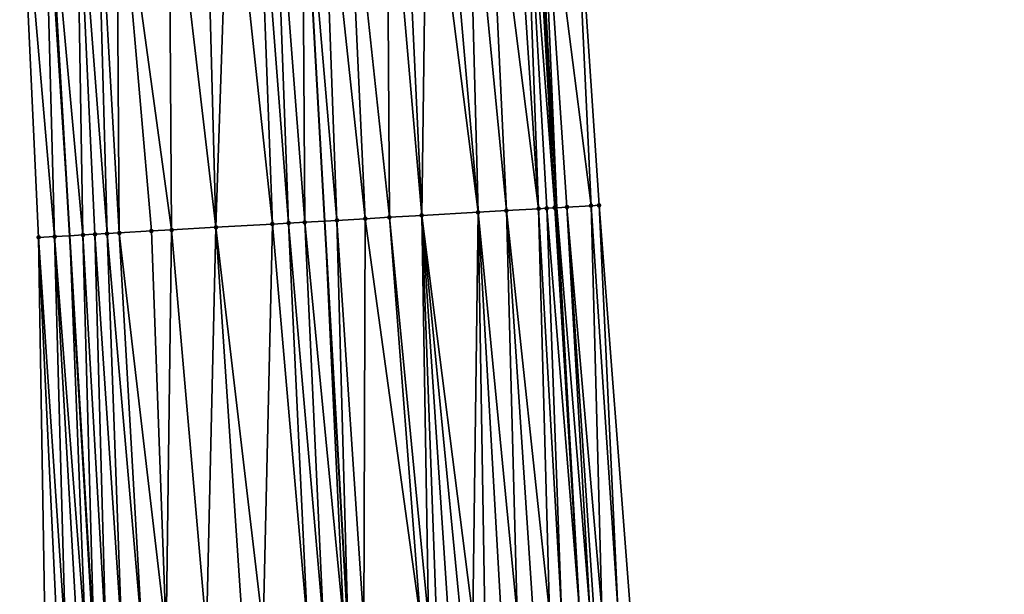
# Model space of a CAD drawing. Header units: feet. Extents: x 2004186 to 2014793, y 836912 to 864902.
# Tile 879 of 974: x 2004195 to 2004244, y 860624 to 860653. Entities that reach past the tile are written whole.
import ezdxf

# ---------------------------------------------------------------- set-up
doc = ezdxf.new("R2010")
doc.units = ezdxf.units.FT
doc.header["$LTSCALE"] = 100
doc.header["$MEASUREMENT"] = 0
for name, color, linetype, lineweight in [('EP_Travel Lane', 5, 'Continuous', 40), ('GPL_Skip Line', 2, 'Continuous', 40), ('Road Shots', 4, 'Continuous', 200), ('Road X-Section', 30, 'Continuous', 13)]:
    doc.layers.add(name, color=color, linetype=linetype, lineweight=lineweight)
doc.layers.add('I-77 SB_MM21-27-Surface-Border', color=7, linetype='Continuous')
doc.layers.add('I-77 SB_MM21-27-Surface-TIN', color=7, linetype='Continuous')

msp = doc.modelspace()

# ---------------------------------------------------------------- linework, layer by layer
at = {"layer": 'EP_Travel Lane'}
for points in [[(2004242.7872127, 860384.8619362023, 447.1257588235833), (2004240.809583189, 860404.760041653, 447.5197195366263), (2004238.831976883, 860424.6579136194, 447.9257813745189), (2004236.854374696, 860444.5557441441, 448.3339994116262), (2004235.072628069, 860464.3016445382, 448.725911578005), (2004233.358148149, 860484.2240939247, 449.1218074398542), (2004231.643689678, 860504.1462940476, 449.5299492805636), (2004229.929226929, 860524.0685438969, 449.9356444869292), (2004228.404678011, 860543.8298872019, 450.3570888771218), (2004226.959242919, 860563.7737382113, 450.750308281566), (2004225.513832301, 860583.7172515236, 451.1604078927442), (2004224.068377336, 860603.6613767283, 451.5399213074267), (2004222.830214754, 860623.4561600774, 451.9367737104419), (2004221.715488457, 860643.4213687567, 452.3216709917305), (2004220.600782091, 860663.3862204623, 452.7251711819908)], [(2004218.742353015, 860382.4197660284, 448.0662690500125), (2004216.755586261, 860402.316900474, 448.4627974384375), (2004214.768794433, 860422.2142860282, 448.8463106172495), (2004212.782030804, 860442.111389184, 449.2444517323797), (2004210.97367779, 860462.2098609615, 449.6404645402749), (2004209.266468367, 860482.1326712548, 450.04925705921), (2004207.559224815, 860502.0558798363, 450.4384870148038), (2004205.852002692, 860521.9788383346, 450.8400003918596), (2004204.312466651, 860542.1041651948, 451.2821712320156), (2004202.896498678, 860562.0496302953, 451.6989572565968), (2004201.480442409, 860581.9963391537, 452.0535789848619), (2004200.064453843, 860601.9420943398, 452.455866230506), (2004198.77745985, 860622.0740313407, 452.8547745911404), (2004197.601563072, 860642.0360309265, 453.2261109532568), (2004196.425661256, 860661.9981160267, 453.5929947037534)]]:
    msp.add_polyline3d(points, dxfattribs=at)
at = {"layer": 'GPL_Skip Line'}
msp.add_polyline3d([(2004231.328673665, 860383.6973784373, 447.6122131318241), (2004229.323130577, 860403.5926549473, 448.0069521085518), (2004227.317611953, 860423.4876887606, 448.4142714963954), (2004225.312048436, 860443.3831679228, 448.7985058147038), (2004223.508308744, 860463.2974074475, 449.1870348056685), (2004221.794559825, 860483.2198365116, 449.5869883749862), (2004220.080822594, 860503.1421297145, 449.9936121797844), (2004218.367102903, 860523.0642190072, 450.4102471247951), (2004216.845918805, 860543.0013598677, 450.829507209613), (2004215.432595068, 860562.947286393, 451.2326639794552), (2004214.019274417, 860582.8931693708, 451.6379972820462), (2004212.605927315, 860602.8394256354, 452.0246735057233), (2004211.358393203, 860622.7960552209, 452.4217181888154), (2004210.225838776, 860642.7607374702, 452.7814176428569), (2004209.093303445, 860662.7250830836, 453.1586660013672)], dxfattribs=at)
at = {"layer": 'I-77 SB_MM21-27-Surface-Border', "color": 3, "linetype": 'ByBlock', "lineweight": -2}
for points in [[(2004222.471153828, 860663.4953083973, 452.5700259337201), (2004223.803321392, 860643.5431140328, 452.1498348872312), (2004225.335170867, 860623.6021951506, 451.7323425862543), (2004226.769387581, 860603.8575630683, 451.3012731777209), (2004228.581666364, 860583.9405375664, 450.8666884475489), (2004229.995017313, 860563.9942269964, 450.4827264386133), (2004231.408363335, 860544.0479859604, 450.0952890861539), (2004232.912098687, 860524.3304426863, 449.6769134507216), (2004234.625794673, 860504.4086289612, 449.2467491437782), (2004236.339537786, 860484.4862673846, 448.8434754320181), (2004237.854069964, 860464.5461466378, 448.4705657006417), (2004239.439090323, 860444.8208292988, 448.1013947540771), (2004241.046662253, 860424.885316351, 447.7127535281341), (2004242.455338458, 860404.9287938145, 447.3733794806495), (2004243.864022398, 860384.9721945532, 447.0379822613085)], [(2004218.196151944, 860382.364352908, 448.0843998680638), (2004215.394704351, 860402.1787814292, 448.5107952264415), (2004213.389155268, 860422.0741174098, 448.9024548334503), (2004210.388703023, 860441.8686169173, 449.3220847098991), (2004208.165958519, 860461.9660839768, 449.750310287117), (2004206.252983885, 860481.8709256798, 450.1721861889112), (2004204.539213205, 860501.7936077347, 450.5597117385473), (2004202.825478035, 860521.7158769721, 450.9675119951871), (2004201.285720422, 860541.8876498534, 451.3839638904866), (2004199.872405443, 860561.833452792, 451.7932975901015), (2004198.658534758, 860581.7941751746, 452.1634798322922), (2004197.644173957, 860601.7688913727, 452.5407739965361), (2004196.383024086, 860621.9367442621, 452.9304204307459), (2004196.049156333, 860641.9472507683, 453.2632844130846), (2004195.116297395, 860661.9229691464, 453.6381728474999)]]:
    msp.add_polyline3d(points, dxfattribs=at)
at = {"layer": 'I-77 SB_MM21-27-Surface-TIN', "color": 128, "linetype": 'ByBlock', "lineweight": -2}
for points in [[(2004215.283108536, 860663.0805142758, 452.9354018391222), (2004214.0850874, 860663.0116214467, 452.9838113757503), (2004215.017939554, 860643.0360226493, 452.602698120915)], [(2004215.283108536, 860663.0805142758, 452.9354018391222), (2004215.017939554, 860643.0360226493, 452.602698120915), (2004217.813336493, 860643.1965207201, 452.502873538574)], [(2004216.081797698, 860663.1262946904, 452.9108512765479), (2004215.283108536, 860663.0805142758, 452.9354018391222), (2004217.813336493, 860643.1965207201, 452.502873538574)], [(2004217.279834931, 860663.1949037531, 452.877234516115), (2004216.081797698, 860663.1262946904, 452.9108512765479), (2004217.813336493, 860643.1965207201, 452.502873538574)], [(2004218.27819045, 860663.2522338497, 452.8410946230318), (2004217.279834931, 860663.1949037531, 452.877234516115), (2004219.211030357, 860643.2768509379, 452.4487291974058)], [(2004217.279834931, 860663.1949037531, 452.877234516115), (2004217.813336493, 860643.1965207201, 452.502873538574), (2004219.211030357, 860643.2768509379, 452.4487291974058)], [(2004219.476208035, 860663.3211892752, 452.7894219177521), (2004218.27819045, 860663.2522338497, 452.8410946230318), (2004220.808385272, 860643.3688244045, 452.3781179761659)], [(2004218.27819045, 860663.2522338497, 452.8410946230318), (2004219.211030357, 860643.2768509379, 452.4487291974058), (2004220.808385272, 860643.3688244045, 452.3781179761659)], [(2004220.075212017, 860663.3557518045, 452.759164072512), (2004219.476208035, 860663.3211892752, 452.7894219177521), (2004220.808385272, 860643.3688244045, 452.3781179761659)], [(2004220.474543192, 860663.3788783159, 452.7345702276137), (2004220.075212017, 860663.3557518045, 452.759164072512), (2004221.607048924, 860643.4150544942, 452.3301261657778)], [(2004220.075212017, 860663.3557518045, 452.759164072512), (2004221.207720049, 860643.391887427, 452.3568339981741), (2004221.607048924, 860643.4150544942, 452.3301261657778)], [(2004220.075212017, 860663.3557518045, 452.759164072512), (2004220.808385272, 860643.3688244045, 452.3781179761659), (2004221.207720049, 860643.391887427, 452.3568339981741)], [(2004220.474543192, 860663.3788783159, 452.7345702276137), (2004221.715488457, 860643.4213687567, 452.3216709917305), (2004220.600782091, 860663.3862204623, 452.7251711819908)], [(2004220.474543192, 860663.3788783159, 452.7345702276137), (2004221.607048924, 860643.4150544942, 452.3301261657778), (2004221.715488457, 860643.4213687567, 452.3216709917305)], [(2004220.873868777, 860663.4021033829, 452.7048386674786), (2004220.600782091, 860663.3862204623, 452.7251711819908), (2004221.715488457, 860643.4213687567, 452.3216709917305)], [(2004220.873868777, 860663.4021033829, 452.7048386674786), (2004223.40399775, 860643.5198547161, 452.1813517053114), (2004222.471153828, 860663.4953083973, 452.5700259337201)], [(2004220.873868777, 860663.4021033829, 452.7048386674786), (2004221.715488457, 860643.4213687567, 452.3216709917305), (2004222.206035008, 860643.4499325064, 452.2834224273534)], [(2004220.873868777, 860663.4021033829, 452.7048386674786), (2004222.206035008, 860643.4499325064, 452.2834224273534), (2004223.40399775, 860643.5198547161, 452.1813517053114)], [(2004222.471153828, 860663.4953083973, 452.5700259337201), (2004223.40399775, 860643.5198547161, 452.1813517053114), (2004223.803321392, 860643.5431140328, 452.1498348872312)], [(2004206.896907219, 860662.5992051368, 453.2252316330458), (2004205.499221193, 860662.5187367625, 453.2865787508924), (2004207.630117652, 860642.6116223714, 452.878343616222)], [(2004207.695591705, 860662.6450679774, 453.1963841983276), (2004206.896907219, 860662.5992051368, 453.2252316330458), (2004208.428801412, 860642.657497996, 452.8488301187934)], [(2004206.896907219, 860662.5992051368, 453.2252316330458), (2004207.630117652, 860642.6116223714, 452.878343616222), (2004208.428801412, 860642.657497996, 452.8488301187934)], [(2004207.695591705, 860662.6450679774, 453.1963841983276), (2004209.227481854, 860642.7034321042, 452.816267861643), (2004209.093303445, 860662.7250830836, 453.1586660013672)], [(2004207.695591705, 860662.6450679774, 453.1963841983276), (2004208.428801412, 860642.657497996, 452.8488301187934), (2004209.227481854, 860642.7034321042, 452.816267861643)], [(2004210.091658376, 860662.782423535, 453.1219863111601), (2004209.093303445, 860662.7250830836, 453.1586660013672), (2004210.824852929, 860642.79512069, 452.7605075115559)], [(2004209.227481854, 860642.7034321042, 452.816267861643), (2004210.225838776, 860642.7607374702, 452.7814176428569), (2004209.093303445, 860662.7250830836, 453.1586660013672)], [(2004210.824852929, 860642.79512069, 452.7605075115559), (2004209.093303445, 860662.7250830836, 453.1586660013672), (2004210.225838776, 860642.7607374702, 452.7814176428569)], [(2004211.289683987, 860662.8512374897, 453.0776885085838), (2004210.091658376, 860662.782423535, 453.1219863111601), (2004212.222547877, 860642.8754318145, 452.7073585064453)], [(2004210.091658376, 860662.782423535, 453.1219863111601), (2004210.824852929, 860642.79512069, 452.7605075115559), (2004212.222547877, 860642.8754318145, 452.7073585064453)], [(2004213.286401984, 860662.9657750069, 453.0118038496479), (2004211.289683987, 860662.8512374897, 453.0776885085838), (2004213.420570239, 860642.9443030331, 452.6600760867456)], [(2004211.289683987, 860662.8512374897, 453.0776885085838), (2004212.222547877, 860642.8754318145, 452.7073585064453), (2004213.420570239, 860642.9443030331, 452.6600760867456)], [(2004214.0850874, 860663.0116214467, 452.9838113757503), (2004213.286401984, 860662.9657750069, 453.0118038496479), (2004215.017939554, 860643.0360226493, 452.602698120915)], [(2004213.286401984, 860662.9657750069, 453.0118038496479), (2004213.420570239, 860642.9443030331, 452.6600760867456), (2004215.017939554, 860643.0360226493, 452.602698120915)], [(2004197.91170766, 860662.0832323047, 453.5505929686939), (2004196.425661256, 860661.9981160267, 453.5929947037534), (2004198.245569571, 860642.0728288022, 453.2123543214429)], [(2004198.910065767, 860662.1405167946, 453.5168305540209), (2004197.91170766, 860662.0832323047, 453.5505929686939), (2004199.443602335, 860642.1415166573, 453.1746306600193)], [(2004197.91170766, 860662.0832323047, 453.5505929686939), (2004198.844589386, 860642.1071122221, 453.1966467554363), (2004199.443602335, 860642.1415166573, 453.1746306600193)], [(2004197.91170766, 860662.0832323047, 453.5505929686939), (2004198.245569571, 860642.0728288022, 453.2123543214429), (2004198.844589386, 860642.1071122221, 453.1966467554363)], [(2004199.908422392, 860662.1978273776, 453.4817079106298), (2004198.910065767, 860662.1405167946, 453.5168305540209), (2004200.042613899, 860642.1759455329, 453.151340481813)], [(2004198.910065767, 860662.1405167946, 453.5168305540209), (2004199.443602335, 860642.1415166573, 453.1746306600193), (2004200.042613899, 860642.1759455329, 453.151340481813)], [(2004202.504156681, 860662.3467104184, 453.3968779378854), (2004199.908422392, 860662.1978273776, 453.4817079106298), (2004202.638351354, 860642.3247727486, 453.0694218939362)], [(2004199.908422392, 860662.1978273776, 453.4817079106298), (2004201.639989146, 860642.2675605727, 453.0994141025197), (2004202.638351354, 860642.3247727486, 453.0694218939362)], [(2004199.908422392, 860662.1978273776, 453.4817079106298), (2004200.042613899, 860642.1759455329, 453.151340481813), (2004201.639989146, 860642.2675605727, 453.0994141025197)], [(2004204.301199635, 860662.4498513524, 453.3346015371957), (2004202.504156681, 860662.3467104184, 453.3968779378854), (2004204.834730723, 860642.4509478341, 452.9873674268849)], [(2004202.504156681, 860662.3467104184, 453.3968779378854), (2004202.638351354, 860642.3247727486, 453.0694218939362), (2004204.834730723, 860642.4509478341, 452.9873674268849)], [(2004205.499221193, 860662.5187367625, 453.2865787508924), (2004204.301199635, 860662.4498513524, 453.3346015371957), (2004204.834730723, 860642.4509478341, 452.9873674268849)], [(2004205.499221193, 860662.5187367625, 453.2865787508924), (2004204.834730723, 860642.4509478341, 452.9873674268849), (2004207.630117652, 860642.6116223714, 452.878343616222)], [(2004196.314325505, 860661.991739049, 453.5961714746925), (2004195.116297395, 860661.9229691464, 453.6381728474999), (2004196.847849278, 860641.9929644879, 453.2422110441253)], [(2004195.116297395, 860661.9229691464, 453.6381728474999), (2004196.049156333, 860641.9472507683, 453.2632844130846), (2004196.847849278, 860641.9929644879, 453.2422110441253)], [(2004196.314325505, 860661.991739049, 453.5961714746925), (2004197.601563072, 860642.0360309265, 453.2261109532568), (2004196.425661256, 860661.9981160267, 453.5929947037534)], [(2004196.314325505, 860661.991739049, 453.5961714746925), (2004196.847849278, 860641.9929644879, 453.2422110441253), (2004197.601563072, 860642.0360309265, 453.2261109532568)], [(2004198.245569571, 860642.0728288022, 453.2123543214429), (2004196.425661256, 860661.9981160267, 453.5929947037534), (2004197.601563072, 860642.0360309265, 453.2261109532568)], [(2004223.40399775, 860643.5198547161, 452.1813517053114), (2004224.736187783, 860623.5672642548, 451.7818031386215), (2004223.803321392, 860643.5431140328, 452.1498348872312)], [(2004223.803321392, 860643.5431140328, 452.1498348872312), (2004224.736187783, 860623.5672642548, 451.7818031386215), (2004225.335170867, 860623.6021951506, 451.7323425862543)], [(2004215.017939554, 860643.0360226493, 452.602698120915), (2004213.420570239, 860642.9443030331, 452.6600760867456), (2004215.351804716, 860623.0255618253, 452.2674529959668)], [(2004217.813336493, 860643.1965207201, 452.502873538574), (2004215.017939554, 860643.0360226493, 452.602698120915), (2004217.548167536, 860623.1520286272, 452.1701913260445)], [(2004215.017939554, 860643.0360226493, 452.602698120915), (2004216.949150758, 860623.1176916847, 452.1886890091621), (2004217.548167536, 860623.1520286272, 452.1701913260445)], [(2004215.017939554, 860643.0360226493, 452.602698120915), (2004216.350141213, 860623.0832272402, 452.2138333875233), (2004216.949150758, 860623.1176916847, 452.1886890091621)], [(2004215.017939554, 860643.0360226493, 452.602698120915), (2004215.751141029, 860623.0485977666, 452.2475807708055), (2004216.350141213, 860623.0832272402, 452.2138333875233)], [(2004215.017939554, 860643.0360226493, 452.602698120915), (2004215.351804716, 860623.0255618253, 452.2674529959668), (2004215.751141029, 860623.0485977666, 452.2475807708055)], [(2004217.813336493, 860643.1965207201, 452.502873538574), (2004217.548167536, 860623.1520286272, 452.1701913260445), (2004218.147184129, 860623.18636884, 452.1515231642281)], [(2004219.211030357, 860643.2768509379, 452.4487291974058), (2004217.813336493, 860643.1965207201, 452.502873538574), (2004219.744544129, 860623.2782526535, 452.0855855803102)], [(2004217.813336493, 860643.1965207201, 452.502873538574), (2004218.945867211, 860623.2322564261, 452.121386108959), (2004219.744544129, 860623.2782526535, 452.0855855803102)], [(2004217.813336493, 860643.1965207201, 452.502873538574), (2004218.147184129, 860623.18636884, 452.1515231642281), (2004218.945867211, 860623.2322564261, 452.121386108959)], [(2004220.808385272, 860643.3688244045, 452.3781179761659), (2004219.211030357, 860643.2768509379, 452.4487291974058), (2004221.341905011, 860623.3701209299, 452.0204579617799)], [(2004219.211030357, 860643.2768509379, 452.4487291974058), (2004220.543227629, 860623.3241328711, 452.0558326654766), (2004221.341905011, 860623.3701209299, 452.0204579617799)], [(2004219.211030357, 860643.2768509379, 452.4487291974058), (2004219.744544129, 860623.2782526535, 452.0855855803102), (2004220.543227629, 860623.3241328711, 452.0558326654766)], [(2004221.207720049, 860643.391887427, 452.3568339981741), (2004220.808385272, 860643.3688244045, 452.3781179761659), (2004221.940907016, 860623.4047182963, 451.9883843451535)], [(2004220.808385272, 860643.3688244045, 452.3781179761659), (2004221.341905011, 860623.3701209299, 452.0204579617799), (2004221.940907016, 860623.4047182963, 451.9883843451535)], [(2004221.607048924, 860643.4150544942, 452.3301261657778), (2004221.207720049, 860643.391887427, 452.3568339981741), (2004222.830214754, 860623.4561600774, 451.9367737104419)], [(2004221.207720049, 860643.391887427, 452.3568339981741), (2004221.940907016, 860623.4047182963, 451.9883843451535), (2004222.830214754, 860623.4561600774, 451.9367737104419)], [(2004221.607048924, 860643.4150544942, 452.3301261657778), (2004222.830214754, 860623.4561600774, 451.9367737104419), (2004221.715488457, 860643.4213687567, 452.3216709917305)], [(2004222.206035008, 860643.4499325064, 452.2834224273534), (2004221.715488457, 860643.4213687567, 452.3216709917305), (2004223.338571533, 860623.4855658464, 451.9072714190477)], [(2004223.338571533, 860623.4855658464, 451.9072714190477), (2004221.715488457, 860643.4213687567, 452.3216709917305), (2004222.830214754, 860623.4561600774, 451.9367737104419)], [(2004223.40399775, 860643.5198547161, 452.1813517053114), (2004222.206035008, 860643.4499325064, 452.2834224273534), (2004223.937553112, 860623.5205232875, 451.8564270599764)], [(2004222.206035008, 860643.4499325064, 452.2834224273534), (2004223.538234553, 860623.497174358, 451.8926153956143), (2004223.937553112, 860623.5205232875, 451.8564270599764)], [(2004222.206035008, 860643.4499325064, 452.2834224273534), (2004223.338571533, 860623.4855658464, 451.9072714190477), (2004223.538234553, 860623.497174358, 451.8926153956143)], [(2004223.40399775, 860643.5198547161, 452.1813517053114), (2004223.937553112, 860623.5205232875, 451.8564270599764), (2004224.736187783, 860623.5672642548, 451.7818031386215)], [(2004207.630117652, 860642.6116223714, 452.878343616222), (2004204.834730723, 860642.4509478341, 452.9873674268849), (2004207.1652978, 860622.5553080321, 452.5714593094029)], [(2004207.630117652, 860642.6116223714, 452.878343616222), (2004207.1652978, 860622.5553080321, 452.5714593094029), (2004209.361676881, 860622.6814881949, 452.4891401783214)], [(2004208.428801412, 860642.657497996, 452.8488301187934), (2004207.630117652, 860642.6116223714, 452.878343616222), (2004209.361676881, 860622.6814881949, 452.4891401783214)], [(2004209.227481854, 860642.7034321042, 452.816267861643), (2004208.428801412, 860642.657497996, 452.8488301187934), (2004210.160357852, 860622.7274129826, 452.457063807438)], [(2004208.428801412, 860642.657497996, 452.8488301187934), (2004209.361676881, 860622.6814881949, 452.4891401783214), (2004210.160357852, 860622.7274129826, 452.457063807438)], [(2004209.227481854, 860642.7034321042, 452.816267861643), (2004211.158721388, 860622.7846017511, 452.4282918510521), (2004210.225838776, 860642.7607374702, 452.7814176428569)], [(2004209.227481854, 860642.7034321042, 452.816267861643), (2004210.160357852, 860622.7274129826, 452.457063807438), (2004211.158721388, 860622.7846017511, 452.4282918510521)], [(2004210.824852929, 860642.79512069, 452.7605075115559), (2004210.225838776, 860642.7607374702, 452.7814176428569), (2004211.358393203, 860622.7960552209, 452.4217181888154)], [(2004211.158721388, 860622.7846017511, 452.4282918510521), (2004211.358393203, 860622.7960552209, 452.4217181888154), (2004210.225838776, 860642.7607374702, 452.7814176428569)], [(2004212.222547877, 860642.8754318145, 452.7073585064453), (2004210.824852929, 860642.79512069, 452.7605075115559), (2004212.157080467, 860622.8418690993, 452.3954235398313)], [(2004210.824852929, 860642.79512069, 452.7605075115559), (2004211.358393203, 860622.7960552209, 452.4217181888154), (2004212.157080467, 860622.8418690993, 452.3954235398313)], [(2004212.222547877, 860642.8754318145, 452.7073585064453), (2004212.157080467, 860622.8418690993, 452.3954235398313), (2004214.952463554, 860623.0026113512, 452.2828697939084)], [(2004213.420570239, 860642.9443030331, 452.6600760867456), (2004212.222547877, 860642.8754318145, 452.7073585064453), (2004214.952463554, 860623.0026113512, 452.2828697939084)], [(2004213.420570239, 860642.9443030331, 452.6600760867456), (2004214.952463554, 860623.0026113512, 452.2828697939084), (2004215.351804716, 860623.0255618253, 452.2674529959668)], [(2004198.245569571, 860642.0728288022, 453.2123543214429), (2004197.601563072, 860642.0360309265, 453.2261109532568), (2004198.779089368, 860622.0741243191, 452.8547465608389)], [(2004198.844589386, 860642.1071122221, 453.1966467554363), (2004198.245569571, 860642.0728288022, 453.2123543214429), (2004199.378117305, 860622.108264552, 452.8465033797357)], [(2004198.245569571, 860642.0728288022, 453.2123543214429), (2004198.779089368, 860622.0741243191, 452.8547465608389), (2004199.378117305, 860622.108264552, 452.8465033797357)], [(2004199.443602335, 860642.1415166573, 453.1746306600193), (2004198.844589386, 860642.1071122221, 453.1966467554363), (2004200.17681074, 860622.1539696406, 452.8258799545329)], [(2004198.844589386, 860642.1071122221, 453.1966467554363), (2004199.378117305, 860622.108264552, 452.8465033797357), (2004200.17681074, 860622.1539696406, 452.8258799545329)], [(2004200.042613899, 860642.1759455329, 453.151340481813), (2004199.443602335, 860642.1415166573, 453.1746306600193), (2004201.175168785, 860622.2112551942, 452.7920625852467)], [(2004199.443602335, 860642.1415166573, 453.1746306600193), (2004200.17681074, 860622.1539696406, 452.8258799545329), (2004201.175168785, 860622.2112551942, 452.7920625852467)], [(2004201.639989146, 860642.2675605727, 453.0994141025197), (2004200.042613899, 860642.1759455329, 453.151340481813), (2004202.373196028, 860622.2800403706, 452.7492655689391)], [(2004200.042613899, 860642.1759455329, 453.151340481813), (2004201.175168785, 860622.2112551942, 452.7920625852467), (2004202.373196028, 860622.2800403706, 452.7492655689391)], [(2004202.638351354, 860642.3247727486, 453.0694218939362), (2004201.639989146, 860642.2675605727, 453.0994141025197), (2004202.373196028, 860622.2800403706, 452.7492655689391)], [(2004202.638351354, 860642.3247727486, 453.0694218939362), (2004202.373196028, 860622.2800403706, 452.7492655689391), (2004204.369912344, 860622.3946075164, 452.6818373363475)], [(2004204.834730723, 860642.4509478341, 452.9873674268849), (2004202.638351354, 860642.3247727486, 453.0694218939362), (2004204.369912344, 860622.3946075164, 452.6818373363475)], [(2004204.834730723, 860642.4509478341, 452.9873674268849), (2004204.369912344, 860622.3946075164, 452.6818373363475), (2004206.166948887, 860622.4978614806, 452.6136695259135)], [(2004204.834730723, 860642.4509478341, 452.9873674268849), (2004206.166948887, 860622.4978614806, 452.6136695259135), (2004207.1652978, 860622.5553080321, 452.5714593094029)], [(2004196.847849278, 860641.9929644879, 453.2422110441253), (2004196.049156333, 860641.9472507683, 453.2632844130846), (2004197.381375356, 860621.9941492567, 452.8903765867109)], [(2004196.049156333, 860641.9472507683, 453.2632844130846), (2004196.982031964, 860621.9712380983, 452.9037438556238), (2004197.381375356, 860621.9941492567, 452.8903765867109)], [(2004196.049156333, 860641.9472507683, 453.2632844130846), (2004196.383024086, 860621.9367442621, 452.9304204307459), (2004196.982031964, 860621.9712380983, 452.9037438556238)], [(2004196.847849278, 860641.9929644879, 453.2422110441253), (2004198.379738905, 860622.0513378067, 452.8616160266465), (2004197.601563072, 860642.0360309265, 453.2261109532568)], [(2004196.847849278, 860641.9929644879, 453.2422110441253), (2004197.980393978, 860622.0284537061, 452.8735727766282), (2004198.379738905, 860622.0513378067, 452.8616160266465)], [(2004196.847849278, 860641.9929644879, 453.2422110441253), (2004197.381375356, 860621.9941492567, 452.8903765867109), (2004197.980393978, 860622.0284537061, 452.8735727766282)], [(2004198.379738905, 860622.0513378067, 452.8616160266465), (2004198.77745985, 860622.0740313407, 452.8547745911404), (2004197.601563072, 860642.0360309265, 453.2261109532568)], [(2004198.779089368, 860622.0741243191, 452.8547465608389), (2004197.601563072, 860642.0360309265, 453.2261109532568), (2004198.77745985, 860622.0740313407, 452.8547745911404)]]:
    msp.add_3dface(points, dxfattribs=at)
at = {"layer": 'Road Shots', "lineweight": 100}
for p in [(2004223.803321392, 860643.5431140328, 452.1498348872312), (2004215.017939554, 860643.0360226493, 452.602698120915), (2004217.813336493, 860643.1965207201, 452.502873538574), (2004219.211030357, 860643.2768509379, 452.4487291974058), (2004220.808385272, 860643.3688244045, 452.3781179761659), (2004221.207720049, 860643.391887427, 452.3568339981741), (2004221.607048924, 860643.4150544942, 452.3301261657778), (2004222.206035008, 860643.4499325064, 452.2834224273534), (2004223.40399775, 860643.5198547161, 452.1813517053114), (2004207.630117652, 860642.6116223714, 452.878343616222), (2004208.428801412, 860642.657497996, 452.8488301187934), (2004209.227481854, 860642.7034321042, 452.816267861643), (2004210.824852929, 860642.79512069, 452.7605075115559), (2004212.222547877, 860642.8754318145, 452.7073585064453), (2004213.420570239, 860642.9443030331, 452.6600760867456), (2004198.245569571, 860642.0728288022, 453.2123543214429), (2004198.844589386, 860642.1071122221, 453.1966467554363), (2004199.443602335, 860642.1415166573, 453.1746306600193), (2004200.042613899, 860642.1759455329, 453.151340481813), (2004201.639989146, 860642.2675605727, 453.0994141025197), (2004202.638351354, 860642.3247727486, 453.0694218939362), (2004204.834730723, 860642.4509478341, 452.9873674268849), (2004196.049156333, 860641.9472507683, 453.2632844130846), (2004196.847849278, 860641.9929644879, 453.2422110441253)]:
    msp.add_point(p, dxfattribs=at)
at = {"layer": 'Road X-Section', "extrusion": (-0.05662639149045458, 0.9982106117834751, 0.0192100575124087), "elevation": 745620.241802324, "flags": 128}
msp.add_lwpolyline([(-2049723.04796453, -13872.70437566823), (-2049723.84796453, -13872.72545292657), (-2049725.24796453, -13872.75531515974), (-2049725.84796453, -13872.77102562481), (-2049726.44796453, -13872.79304578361), (-2049727.04796453, -13872.81634026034), (-2049728.64796453, -13872.86827622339), (-2049729.64796453, -13872.89827396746), (-2049731.84796453, -13872.98034357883), (-2049734.64796453, -13873.08938751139), (-2049735.44796453, -13873.11890645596), (-2049736.24796453, -13873.15147472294), (-2049737.84796453, -13873.20724536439), (-2049739.24796453, -13873.26040417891), (-2049740.44796453, -13873.30769532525), (-2049742.04796453, -13873.365083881), (-2049744.84796453, -13873.46492688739), (-2049746.24796453, -13873.51908122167), (-2049747.84796453, -13873.58970547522), (-2049748.247964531, -13873.61099338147), (-2049748.64796453, -13873.63770614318), (-2049749.24796453, -13873.68441850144), (-2049750.44796453, -13873.78650806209), (-2049750.847964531, -13873.81803069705)], dxfattribs=at)

doc.saveas('drawing.dxf')
